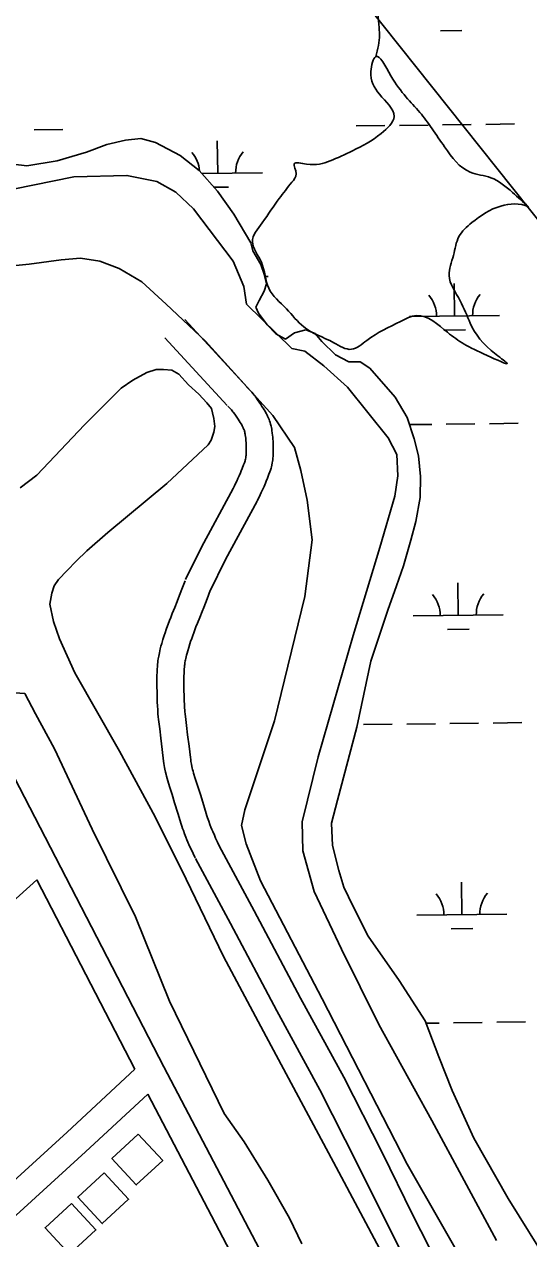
# Model space of a CAD drawing. Extents: x 3704301 to 3742427, y 506229 to 532009.
# Drawn here: x 3737446 to 3738007, y 518833 to 520183 of the extents above; entities that cross this region are included whole.
import ezdxf

# ---------------------------------------------------------------- set-up
doc = ezdxf.new("R2010")
doc.units = 0
for name, color, linetype in [('V-BLDG-OTLN', 7, 'Continuous'), ('V-LEVE-TOET', 7, 'Continuous'), ('V-ROAD-CNTR', 7, 'Continuous'), ('V-TOPO-SHOR', 7, 'Continuous'), ('V-UTIL-LINE', 7, 'Continuous'), ('V-WETL-SWMP', 7, 'Continuous')]:
    doc.layers.add(name, color=color, linetype=linetype)

msp = doc.modelspace()

# ---------------------------------------------------------------- linework, layer by layer
at = {"layer": 'V-BLDG-OTLN'}
for points in [[(3737573.146, 518949.56), (3737543.716, 518922.47000000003), (3737570.807, 518893.04000000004), (3737600.236, 518920.131)], [(3737535.326, 518906.634), (3737505.896, 518879.544), (3737532.987, 518850.114), (3737562.416, 518877.205)], [(3737498.935, 518872.538), (3737469.505, 518845.44800000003), (3737496.596, 518816.018), (3737526.025, 518843.109)]]:
    msp.add_lwpolyline(points, close=True, dxfattribs=at)
at = {"layer": 'V-LEVE-TOET'}
for points in [[(3737971.2770000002, 518831.48600000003), (3737899.399, 518964.61600000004), (3737840.639, 519071.413), (3737798.887, 519154.918), (3737768.568, 519219.101), (3737756.022, 519264.396), (3737755.105, 519296.68700000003), (3737773.109, 519368.893), (3737811.988, 519503.73000000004), (3737841.522, 519601.52400000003), (3737858.435, 519658.579), (3737861.6520000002, 519681.254), (3737860.464, 519704.69800000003), (3737850.9080000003, 519723.335), (3737805.805, 519779.739), (3737779.3140000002, 519803.315), (3737758.306, 519819.76900000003), (3737743.845, 519822.73600000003), (3737693.454, 519871.71), (3737690.257, 519891.418), (3737678.458, 519919.613), (3737634.674, 519977.874), (3737614.987, 519996.186), (3737593.841, 520008.213), (3737560.5160000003, 520014.917), (3737501.64, 520013.538), (3737434.165, 519999.768)], [(3737370.654, 519908.064), (3737451.882, 519916.357), (3737487.447, 519920.973), (3737509.0130000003, 519922.851), (3737530.427, 519919.67), (3737551.685, 519911.435), (3737577.179, 519896.745), (3737604.259, 519871.884), (3737647.929, 519830.705), (3737722.605, 519748.099), (3737746.833, 519712.57), (3737753.651, 519687.058), (3737760.872, 519653.944), (3737766.502, 519610.123), (3737758.265, 519547.11), (3737724.346, 519408.963), (3737691.613, 519309.999), (3737687.916, 519292.39900000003), (3737692.991, 519272), (3737708.83, 519231.032), (3737777.606, 519099.895), (3737871.99, 518916.103), (3737948.295, 518782.838)]]:
    msp.add_lwpolyline(points, dxfattribs=at)
at = {"layer": 'V-ROAD-CNTR'}
for points in [[(3737624.809711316, 519854.80026420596), (3737694.029572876, 519779.4584148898)], [(3737602.7177554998, 519834.5043047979), (3737671.9376170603, 519759.162455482)], [(3737693.3675742, 519780.13541353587), (3737694.511571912, 519779.03741573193), (3737695.6485696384, 519777.90141800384), (3737696.6765675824, 519776.8364201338), (3737697.655565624, 519775.7874222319), (3737699.30756232, 519773.935425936), (3737700.7175594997, 519772.2634292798), (3737701.904557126, 519770.79443221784), (3737702.9375550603, 519769.46343488), (3737704.5745517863, 519767.26243928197), (3737705.80754932, 519765.526442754), (3737707.5215458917, 519763.01144778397), (3737709.165542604, 519760.502452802), (3737710.5985397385, 519758.282457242), (3737711.86253721, 519756.30446119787), (3737712.998534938, 519754.4754648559), (3737714.006532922, 519752.79046822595), (3737714.884531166, 519751.2484713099), (3737715.644529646, 519749.8474741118), (3737716.303528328, 519748.5694766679), (3737716.901527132, 519747.34647911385), (3737717.8145253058, 519745.3274831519), (3737718.4905239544, 519743.67048646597), (3737719.000522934, 519742.3084891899), (3737719.6525216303, 519740.35949308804), (3737720.225520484, 519738.3614970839), (3737720.710519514, 519736.409500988), (3737721.098518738, 519734.64850450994), (3737721.421518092, 519733.0115077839), (3737721.6995175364, 519731.4255109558), (3737722.1055167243, 519728.6935164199), (3737722.393516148, 519726.26752127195), (3737722.59251575, 519724.1765254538), (3737722.7335154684, 519722.33352914), (3737722.9035151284, 519719.317535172), (3737722.990514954, 519717.019539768), (3737723.064514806, 519713.74654631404), (3737723.0995147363, 519710.53455273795), (3737723.109514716, 519707.96555787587), (3737723.086514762, 519705.8915620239), (3737723.034514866, 519704.23656533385), (3737722.964515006, 519702.8645680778), (3737722.8025153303, 519700.8405721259), (3737722.55751582, 519698.77857624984), (3737722.29251635, 519697.05257970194), (3737722.0245168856, 519695.52458275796), (3737721.5165179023, 519693.0665876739), (3737721.05251883, 519691.1495915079), (3737720.646519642, 519689.64459451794), (3737720.0125209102, 519687.542598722), (3737719.318522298, 519685.50160280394), (3737718.3565242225, 519682.869608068), (3737716.713527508, 519678.54461671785), (3737715.421530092, 519675.28962322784), (3737714.4135321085, 519672.83562813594), (3737712.87753518, 519669.22363536), (3737711.2755383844, 519665.6146425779), (3737709.82754128, 519662.47164886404), (3737708.69754354, 519660.09365362), (3737706.9845469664, 519656.60766059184), (3737705.2565504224, 519653.22766735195)], [(3737672.599615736, 519758.485456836), (3737673.5196138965, 519757.6034585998), (3737674.2506124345, 519756.87146006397), (3737674.9226110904, 519756.1764614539), (3737675.493609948, 519755.5654626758), (3737676.6416076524, 519754.2774652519), (3737677.581605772, 519753.1634674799), (3737678.3866041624, 519752.16646947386), (3737679.0496028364, 519751.31347118), (3737680.30260033, 519749.62647455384), (3737681.181598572, 519748.3884770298), (3737682.5795957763, 519746.339481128), (3737684.0155929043, 519744.14648551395), (3737685.3565902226, 519742.070489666), (3737686.480587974, 519740.310493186), (3737687.3805861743, 519738.8634960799), (3737688.0945847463, 519737.6664984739), (3737688.666583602, 519736.664500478), (3737689.126582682, 519735.817502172), (3737689.491581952, 519735.109503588), (3737689.7515814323, 519734.57650465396), (3737690.2505804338, 519733.47350686), (3737690.5485798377, 519732.74450831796), (3737690.7185794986, 519732.2885092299), (3737690.9965789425, 519731.45951088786), (3737691.239578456, 519730.611512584), (3737691.498577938, 519729.56551467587), (3737691.730577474, 519728.514516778), (3737691.9275770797, 519727.51551877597), (3737692.083576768, 519726.6275205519), (3737692.3675762, 519724.7195243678), (3737692.5615758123, 519723.08152764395), (3737692.700575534, 519721.6145305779), (3737692.79757534, 519720.34353311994), (3737692.9355750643, 519717.907537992), (3737693.0025749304, 519716.11354158), (3737693.0685747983, 519713.24454731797), (3737693.0995747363, 519710.31055318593), (3737693.109574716, 519708.069557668), (3737693.09257475, 519706.53356074), (3737693.058574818, 519705.48056284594), (3737693.0245748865, 519704.822564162), (3737692.944575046, 519703.80456619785), (3737692.8275752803, 519702.82656815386), (3737692.6885755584, 519701.916569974), (3737692.554575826, 519701.15257150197), (3737692.2405764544, 519699.63257454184), (3737691.9885769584, 519698.5915766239), (3737691.7985773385, 519697.89057802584), (3737691.4405780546, 519696.70458039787), (3737691.024578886, 519695.47958284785), (3737690.2445804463, 519693.345587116), (3737688.749583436, 519689.40859499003), (3737687.6035857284, 519686.52560075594), (3737686.731587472, 519684.40160500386), (3737685.3615902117, 519681.1776114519), (3737683.941593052, 519677.9786178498), (3737682.655595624, 519675.1876234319), (3737681.6855975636, 519673.147627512), (3737680.164600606, 519670.049633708), (3737678.5466038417, 519666.8856400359)], [(3737678.690603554, 519667.16063948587), (3737643.510673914, 519601.7397703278), (3737625.734709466, 519565.7918422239)], [(3737705.1125507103, 519652.952667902), (3737670.1746205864, 519587.98179784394), (3737652.626655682, 519552.49386881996)], [(3737625.1707105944, 519564.5018448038), (3737621.554717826, 519555.04786371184), (3737617.903725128, 519545.661882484), (3737616.21272851, 519541.39789101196), (3737613.580733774, 519534.8999040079), (3737610.915739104, 519528.24691731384), (3737609.179742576, 519523.7409263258), (3737607.91274511, 519520.34493311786), (3737604.2877523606, 519510.38595303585), (3737602.943755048, 519506.57896064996), (3737601.9557570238, 519503.6369665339), (3737600.570759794, 519499.31297518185), (3737599.233762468, 519494.926983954), (3737598.344764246, 519491.81499017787), (3737597.61276571, 519489.0229957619), (3737597.018766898, 519486.5570006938), (3737596.538767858, 519484.3860050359), (3737596.14776864, 519482.47100886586), (3737595.8207692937, 519480.73801233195), (3737595.3327702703, 519477.8370181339), (3737595.0067709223, 519475.5910226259), (3737594.784771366, 519473.84802611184), (3737594.51277191, 519471.32103116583), (3737594.3017723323, 519468.793036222), (3737594.1497726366, 519466.45104090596), (3737593.959773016, 519462.5560486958), (3737593.866773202, 519459.57005466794), (3737593.8037733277, 519455.2170633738), (3737593.815773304, 519450.9230719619), (3737593.8747731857, 519445.7510823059), (3737593.931773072, 519441.8600900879), (3737594.0597728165, 519436.01510177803), (3737594.153772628, 519433.027107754), (3737594.269772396, 519430.06911366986), (3737594.483771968, 519425.2621232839), (3737594.6737715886, 519421.5971306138), (3737594.8487712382, 519418.791136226), (3737595.0077709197, 519416.61814057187), (3737595.2917703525, 519413.3811470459), (3737595.644769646, 519410.15615349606), (3737596.914767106, 519399.8361741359), (3737598.1777645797, 519389.63719453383), (3737599.7207614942, 519376.9532199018), (3737601.27775838, 519364.1742454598), (3737601.636757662, 519361.4622508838), (3737602.0057569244, 519359.0252557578), (3737602.364756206, 519356.89426002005), (3737602.7147555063, 519354.97726385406), (3737603.3707541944, 519351.76627027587), (3737603.9297530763, 519349.30827519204), (3737604.395752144, 519347.41927897), (3737605.126750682, 519344.69228442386), (3737605.915749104, 519342.00928978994), (3737607.8387452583, 519335.8403021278), (3737610.7057395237, 519326.8113201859), (3737613.5307338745, 519317.86533807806), (3737617.179726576, 519306.035361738), (3737620.8707191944, 519294.0813856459), (3737621.663717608, 519291.60539059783), (3737622.4437160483, 519289.27939524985), (3737623.210714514, 519287.08139964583), (3737624.665711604, 519283.1134075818), (3737626.004708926, 519279.64941451), (3737627.21270651, 519276.65042050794), (3737628.3037043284, 519274.026425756), (3737630.221700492, 519269.5684346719), (3737631.713697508, 519266.21344138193), (3737633.959693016, 519261.29345122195), (3737636.22268849, 519256.4494609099)], [(3737653.1906545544, 519553.78386624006), (3737649.544661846, 519544.251885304), (3737645.82766928, 519534.6939044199), (3737644.0586728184, 519530.2359133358), (3737641.4086781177, 519523.68992642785), (3737638.83768326, 519517.27693925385), (3737637.231686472, 519513.104947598), (3737636.060688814, 519509.96895386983), (3737632.52769588, 519500.261973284), (3737631.3096983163, 519496.810980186), (3737630.4617000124, 519494.2849852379), (3737629.2047025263, 519490.3629930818), (3737628.0077049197, 519486.433000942), (3737627.2807063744, 519483.8890060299), (3737626.7087075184, 519481.70701039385), (3737626.2507084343, 519479.80501419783), (3737625.88270917, 519478.142017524), (3737625.585709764, 519476.6910204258), (3737625.3567102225, 519475.47202286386), (3737624.97271099, 519473.191027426), (3737624.73271147, 519471.53903073), (3737624.580711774, 519470.34803311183), (3737624.378712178, 519468.4670368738), (3737624.219712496, 519466.57104066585), (3737624.1017127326, 519464.7510443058), (3737623.9377130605, 519461.3620510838), (3737623.860713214, 519458.8840560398), (3737623.8037133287, 519455.04106372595), (3737623.815713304, 519451.13907152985), (3737623.87271319, 519446.143081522), (3737623.9277130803, 519442.4080889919), (3737624.0497128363, 519436.815100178), (3737624.135712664, 519434.085105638), (3737624.243712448, 519431.32311116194), (3737624.449712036, 519426.7061203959), (3737624.625711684, 519423.30712719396), (3737624.7807113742, 519420.81913217), (3737624.911711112, 519419.02613575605), (3737625.149710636, 519416.32314116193), (3737625.444710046, 519413.6181465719), (3737626.6887075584, 519403.5121667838), (3737627.953705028, 519393.29118722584), (3737629.500701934, 519380.57921264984), (3737631.0376988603, 519367.96023788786), (3737631.3406982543, 519365.6802424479), (3737631.631697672, 519363.75724629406), (3737631.9126971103, 519362.0822496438), (3737632.1706965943, 519360.6772524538), (3737632.6966955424, 519358.09625761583), (3737633.1216946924, 519356.232261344), (3737633.451694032, 519354.8952640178), (3737634.010692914, 519352.80626819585), (3737634.62769168, 519350.707272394), (3737636.4566880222, 519344.84428411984), (3737639.3056823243, 519335.867302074), (3737642.168676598, 519326.80332020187), (3737645.845669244, 519314.88134404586), (3737649.488661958, 519303.081367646), (3737650.169660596, 519300.95537189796), (3737650.829659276, 519298.9913758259), (3737651.458658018, 519297.1853794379), (3737652.7416554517, 519293.6873864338), (3737653.9106531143, 519290.6633924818), (3737654.9786509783, 519288.012397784), (3737655.9336490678, 519285.71440238), (3737657.70764552, 519281.592410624), (3737659.0656428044, 519278.537416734), (3737661.1956385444, 519273.8714260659), (3737663.40263413, 519269.14743551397)], [(3737417.709125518, 519379.07621565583), (3737601.669757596, 519024.36892507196), (3737833.4182940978, 518582.3558090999), (3737869.3102223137, 518517.668938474), (3737885.601189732, 518484.9560038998)], [(3737663.0206348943, 519269.9074339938), (3737701.9145571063, 519197.64357852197), (3737753.5274538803, 519100.68277244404), (3737801.4513580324, 519012.84194812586), (3737844.1562726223, 518928.9741158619), (3737877.9822049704, 518860.32725315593), (3737905.5971497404, 518805.81636217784), (3737926.508107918, 518764.2814452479)], [(3737636.604687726, 519255.68946243), (3737675.464610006, 519183.485606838), (3737727.1175067, 519086.45080090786), (3737774.9114111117, 518998.8479761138), (3737817.33232627, 518915.5361427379), (3737851.1462586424, 518846.9172799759), (3737878.819203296, 518792.292389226), (3737899.7121615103, 518750.79147222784)], [(3736361.8772371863, 518231.44951091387), (3736390.7041795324, 518259.54545472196), (3736577.35480623, 518427.03611974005), (3736840.5262798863, 518668.07363766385), (3737215.7775293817, 519010.83595213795), (3737314.086332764, 519100.40677299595), (3737460.167040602, 519232.0465097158)], [(3737460.167040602, 519232.0475097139), (3737569.316822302, 519021.58993063)], [(3737569.316822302, 519021.58993063), (3737493.9669730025, 518951.81907017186), (3737129.8617012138, 518619.547734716), (3736781.965397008, 518301.9183699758), (3736517.307926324, 518060.32485316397)], [(3737583.7047935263, 518994.02698575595), (3737514.268932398, 518929.7331143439), (3737150.0856607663, 518597.389779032), (3736802.191356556, 518279.76241428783), (3736537.4778859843, 518038.117897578)], [(3737583.703793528, 518994.027985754), (3737679.813601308, 518810.72035237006)]]:
    msp.add_lwpolyline(points, dxfattribs=at)
at = {"layer": 'V-TOPO-SHOR'}
msp.add_line((3737458.95, 519416.675), (3737446.901, 519439.218), dxfattribs=at)
for points in [[(3737441.6750000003, 519667.70300000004), (3737460.355, 519681.854), (3737513.273, 519737.945), (3737553.946, 519778.514), (3737567.1720000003, 519787.531), (3737582.733, 519795.891), (3737592.84, 519799.117), (3737601.091, 519799.455), (3737610.483, 519798.582), (3737618.005, 519794.232), (3737628.825, 519782.131), (3737640.286, 519771.776), (3737649.412, 519762.079), (3737654.525, 519756.03500000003), (3737655.56, 519751.29600000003), (3737657.128, 519744.771), (3737658.038, 519735.913), (3737657.253, 519729.46), (3737654.044, 519720.728), (3737650.943, 519715.52400000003), (3737604.904, 519672.76300000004), (3737539.082, 519618.242), (3737516.089, 519597.745), (3737503.969, 519586.338), (3737494.237, 519576.034), (3737484.505, 519565.733), (3737479.585, 519558.819), (3737476.9820000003, 519550.653), (3737474.844, 519538.35500000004), (3737478.9790000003, 519519.393), (3737485.449, 519499.76900000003), (3737502.56, 519462.159), (3737552.322, 519375.28500000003), (3737591.91, 519302.262), (3737626.308, 519232.929), (3737667.856, 519146.892), (3737712.433, 519063.70900000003), (3737793.2260000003, 518912.902), (3737868.4250000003, 518771.684)], [(3737349.0640000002, 519379.754), (3737376.165, 519404.129), (3737405.554, 519426.68), (3737418.043, 519432.748), (3737431.078, 519437.626), (3737435.8340000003, 519439.826), (3737446.901, 519439.218)], [(3737458.95, 519416.675), (3737479.819, 519377.554), (3737521.862, 519288.313), (3737570.1350000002, 519190.875), (3737607.927, 519097.288), (3737668.552, 518972.272), (3737690.924, 518941.09500000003), (3737717.182, 518898.257), (3737741.23, 518856.31200000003), (3737755.08, 518827.63)]]:
    msp.add_lwpolyline(points, dxfattribs=at)
for points in [[(3737837.069, 520146.984), (3737840.1950000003, 520159.357), (3737840.659, 520182.784), (3737833.998, 520216.411), (3737818.755, 520250.39900000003), (3737802.7970000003, 520285.98000000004), (3737785.335, 520298.178), (3737762.367, 520309.565), (3737706.694, 520367.13800000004), (3737689.575, 520399.903)], [(3738006.6877195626, 519980.1438351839), (3738006.681, 519980.147), (3737975.972, 519980.919), (3737943.933, 519962.467), (3737929.472, 519946.923), (3737923.384, 519926.077), (3737918.542, 519903.876), (3737930.9050000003, 519875.74100000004), (3737942.1, 519850.781), (3737970.855, 519815.96400000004), (3737983.204, 519806.066), (3737960.907, 519814.819), (3737916.663, 519840.64900000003), (3737882.537, 519859.27900000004), (3737864.5470000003, 519852.742), (3737827.187, 519831.64900000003), (3737810.094, 519821.68700000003), (3737790.343, 519829.031), (3737756.953, 519846.588), (3737737.739, 519866.675), (3737718.1240000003, 519889.645), (3737709.955, 519918.385), (3737699.973, 519941.21), (3737710.764, 519962.379), (3737729.879, 519989.45), (3737743.919, 520007.356), (3737748.745, 520016.793), (3737746.344, 520027.836), (3737760.1380000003, 520027.516), (3737786.341, 520031.102), (3737811.301, 520042.297), (3737843.112, 520061.539), (3737857.4560000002, 520080.47500000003), (3737841.299, 520105.12200000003), (3737831.687, 520130.537), (3737837.069, 520146.984), (3737853.8880000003, 520125.695), (3737886.044, 520085.003), (3737913.605, 520046.58900000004), (3737942.125, 520018.555), (3737965.052, 520012.38), (3737989.112, 519995.99700000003), (3738006.681, 519980.147)]]:
    msp.add_spline(points, degree=3, dxfattribs=at)
at = {"layer": 'V-UTIL-LINE'}
msp.add_lwpolyline([(3738496.1210000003, 519365.268), (3736995.285, 521247.934)], dxfattribs=at)
at = {"layer": 'V-WETL-SWMP'}
for p, q in [((3737908.8724298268, 520175.7478976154), (3737932.8706385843, 520176.04111429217)), ((3737457.4326460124, 520065.5842731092), (3737489.4302576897, 520065.97522867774)), ((3737815.3139335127, 520069.9569645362), (3737847.31154519, 520070.34792010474)), ((3737863.310351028, 520070.5433978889), (3737895.307962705, 520070.9343534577)), ((3737911.3067685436, 520071.1298312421), (3737943.30438022, 520071.52078681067)), ((3737959.303186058, 520071.71626459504), (3737991.3007977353, 520072.10722016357)), ((3737515.6409835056, 520040.7499316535), (3737538.2429834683, 520049.4709314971)), ((3737538.2429834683, 520049.4709314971), (3737558.9579849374, 520054.1329375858)), ((3737558.9579849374, 520054.13293758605), (3737576.0609834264, 520055.965931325)), ((3737576.0609834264, 520055.965931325), (3737592.380977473, 520051.3569066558)), ((3737592.380977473, 520051.3569066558), (3737619.5739670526, 520037.0128634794)), ((3737661.353404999, 520017.33004558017), (3737660.913579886, 520053.3273585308)), ((3737483.0199820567, 520031.1579256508), (3737515.6409835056, 520040.7499316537)), ((3737619.5739670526, 520037.0128634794), (3737640.8229656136, 520020.4968575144)), ((3737400.14098211, 520031.3189258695), (3737449.348983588, 520025.71293199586)), ((3737449.348983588, 520025.71293199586), (3737483.0199820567, 520031.1579256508)), ((3737640.8229656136, 520020.4968575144), (3737661.2889730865, 519997.53888847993)), ((3737643.8368288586, 520017.11602326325), (3737711.349673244, 520017.940913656)), ((3737657.4456769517, 520001.8501482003), (3737673.5410355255, 520002.04680569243)), ((3737661.2889730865, 519997.53888847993), (3737679.316979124, 519971.7159134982)), ((3737679.316979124, 519971.7159134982), (3737698.3889927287, 519939.93596987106)), ((3737698.3889927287, 519939.93596987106), (3737700.4389927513, 519931.0629699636)), ((3737700.4389927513, 519931.0629699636), (3737709.2559927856, 519915.9549701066)), ((3737709.2559927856, 519915.9549701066), (3737713.102992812, 519905.1719702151)), ((3737713.102992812, 519905.1719702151), (3737715.559992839, 519894.4309703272)), ((3737713.7075467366, 519902.5291075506), (3737717.3516053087, 519902.5736316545)), ((3737712.9909928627, 519886.1609704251), (3737707.5849928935, 519876.12197055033)), ((3737715.559992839, 519894.4309703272), (3737712.9909928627, 519886.1609704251)), ((3737924.747419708, 519858.674185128), (3737924.307594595, 519894.6714980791)), ((3737707.5849928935, 519876.12197055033), (3737703.639992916, 519868.3579706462)), ((3737703.639992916, 519868.3579706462), (3737706.6859929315, 519861.77297071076)), ((3737706.6859929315, 519861.77297071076), (3737716.500992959, 519848.9539708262)), ((3737874.751151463, 519858.06331705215), (3737974.743687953, 519859.2850532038)), ((3737716.5009929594, 519848.9539708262), (3737725.93599298, 519838.92897091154)), ((3737725.93599298, 519838.92897091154), (3737736.8869929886, 519833.0319709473)), ((3737736.8869929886, 519833.0319709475), (3737746.8419929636, 519840.1499708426)), ((3737746.8419929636, 519840.14997084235), (3737759.464992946, 519843.477970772)), ((3737759.464992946, 519843.47797077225), (3737769.5459929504, 519839.4619707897)), ((3737769.5459929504, 519839.4619707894), (3737777.1559929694, 519830.41997086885)), ((3737912.9368414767, 519843.0977285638), (3737936.9350502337, 519843.3909452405)), ((3737777.1559929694, 519830.41997086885), (3737792.473992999, 519815.57897099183)), ((3737792.473992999, 519815.57897099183), (3737807.075993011, 519807.7159710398)), ((3737807.075993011, 519807.7159710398), (3737819.5999930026, 519807.80097100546)), ((3737819.5999930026, 519807.8009710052), (3737830.4869619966, 519800.63384252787)), ((3737830.4869619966, 519800.63384252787), (3737858.7369479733, 519768.7047844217)), ((3737858.7369479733, 519768.7047844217), (3737871.96293391, 519746.0437261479)), ((3737871.9629339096, 519746.0437261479), (3737879.5869198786, 519722.1606680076)), ((3737874.536813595, 519737.9807367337), (3737899.3723743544, 519738.28418440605)), ((3737915.371180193, 519738.4796621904), (3737947.3687918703, 519738.870617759)), ((3737963.3675977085, 519739.0660955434), (3737995.365209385, 519739.45705111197)), ((3737879.5869198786, 519722.1606680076), (3737884.5849234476, 519703.4586827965)), ((3737884.5849234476, 519703.4586827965), (3737886.6629235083, 519680.2076830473)), ((3737886.6629235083, 519680.2076830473), (3737886.4239235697, 519657.02668330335)), ((3737886.4239235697, 519657.02668330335), (3737881.4389236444, 519630.27968361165)), ((3737881.4389236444, 519630.27968361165), (3737876.1739237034, 519609.5696838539)), ((3737876.1739237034, 519609.5696838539), (3737867.8899202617, 519581.06766959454)), ((3737867.8899202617, 519581.06766959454), (3737860.2659168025, 519559.03765526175)), ((3737928.811831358, 519526.0240160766), (3737928.372006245, 519562.02132902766)), ((3737860.2659168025, 519559.03765526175), (3737850.6339133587, 519531.9676409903)), ((3737850.6339133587, 519531.9676409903), (3737831.7489170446, 519475.03365626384)), ((3737878.8155631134, 519525.4131480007), (3737978.808099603, 519526.63488415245)), ((3737917.0012531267, 519510.4475595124), (3737940.999461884, 519510.7407761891)), ((3737831.7489170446, 519475.03365626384), (3737816.079927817, 519401.7707009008)), ((3737816.079927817, 519401.7707009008), (3737794.610935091, 519320.79873104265)), ((3737823.4427568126, 519404.65662643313), (3737855.4403684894, 519405.0475820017)), ((3737871.439174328, 519405.24305978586), (3737903.436786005, 519405.6340153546)), ((3737919.4355918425, 519405.82949313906), (3737951.43320352, 519406.2204487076)), ((3737967.4320093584, 519406.41592649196), (3737999.429621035, 519406.80688206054)), ((3737794.610935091, 519320.79873104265), (3737787.8009386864, 519295.0347459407)), ((3737787.8009386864, 519295.0347459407), (3737788.910935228, 519270.4217316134)), ((3737788.9109352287, 519270.4217316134), (3737795.9449388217, 519242.38274649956)), ((3737795.9449388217, 519242.38274649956), (3737801.4199388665, 519224.12974668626)), ((3737932.876243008, 519193.3738470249), (3737932.436417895, 519229.371159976)), ((3737801.4199388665, 519224.12974668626), (3737811.8949424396, 519202.478761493)), ((3737811.89494244, 519202.478761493), (3737828.517942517, 519169.5117618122)), ((3737882.879974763, 519192.76297894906), (3737982.8725112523, 519193.9847151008)), ((3737921.065664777, 519177.79739046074), (3737945.063873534, 519178.0906071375)), ((3737828.517942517, 519169.5117618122), (3737863.1979461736, 519120.2297769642)), ((3737863.1979461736, 519120.2297769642), (3737891.980970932, 519075.2998795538)), ((3737891.980970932, 519075.2998795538), (3737907.2329710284, 519035.4528799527)), ((3737892.935584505, 519072.8058796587), (3737907.5011976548, 519072.983846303)), ((3737923.500003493, 519073.1793240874), (3737955.4976151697, 519073.5702796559)), ((3737971.4964210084, 519073.76575744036), (3738003.4940326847, 519074.1567130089)), ((3737907.2329710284, 519035.4528799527), (3737921.967971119, 518997.97288032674)), ((3737921.967971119, 518997.97288032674), (3737946.2249712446, 518944.92088084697)), ((3737946.2249712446, 518944.92088084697), (3737984.166989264, 518877.934955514)), ((3737984.166989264, 518877.934955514), (3738048.643989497, 518774.87395647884))]:
    msp.add_line(p, q, dxfattribs=at)
for centre, radius, start, end in [((3737606.1087911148, 520017.12989040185), 35.24628790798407, 4.726934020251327, 41.4718589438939), ((3737716.586417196, 520018.4797362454), 35.246287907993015, 139.92819759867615, 181.47185593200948), ((3737869.5028058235, 519858.4740299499), 35.24628790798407, 359.92820061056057, 41.4718589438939), ((3737979.980431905, 519859.8238757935), 35.246287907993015, 139.92819759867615, 181.47185593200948), ((3737873.5672174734, 519525.8238608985), 35.24628790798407, 359.92820061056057, 41.4718589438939), ((3737984.0448435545, 519527.17370674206), 35.246287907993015, 139.92819759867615, 181.47185593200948), ((3737877.631629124, 519193.17369184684), 35.24628790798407, 359.92820061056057, 41.4718589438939), ((3737988.1092552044, 519194.5235376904), 35.246287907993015, 139.92819759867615, 181.47185593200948)]:
    msp.add_arc(centre, radius, start, end, dxfattribs=at)

doc.saveas('drawing.dxf')
